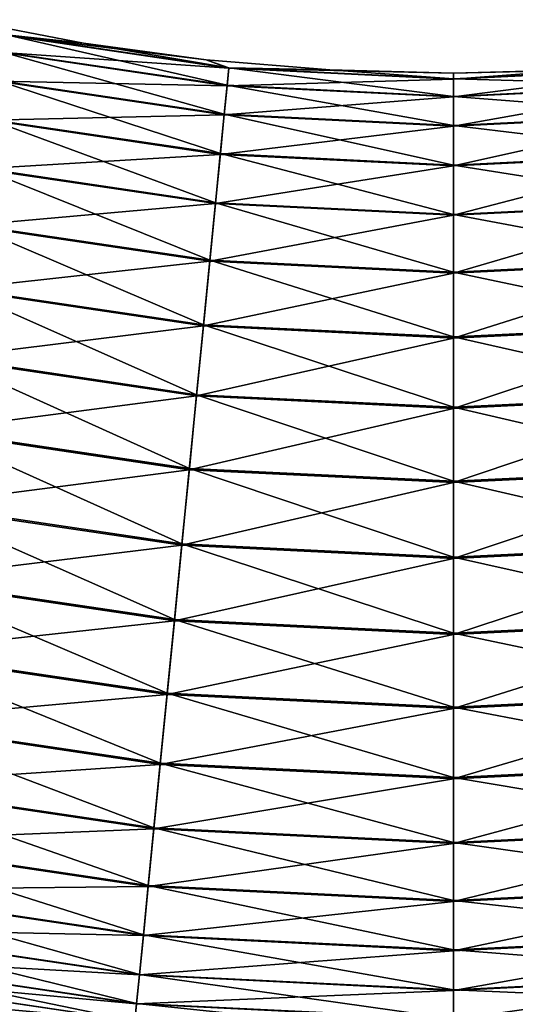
# Model space of a CAD drawing. Header units: metres. Extents: x -44 to 117, y -432 to 89.
# Tile 591 of 656: x -23.13 to -19.55, y -228.22 to -221.11. Entities that reach past the tile are written whole.
import ezdxf

# ---------------------------------------------------------------- set-up
doc = ezdxf.new("R2010")
doc.units = ezdxf.units.M
doc.layers.add('solid_125568', color=7, linetype='CONTINUOUS')

msp = doc.modelspace()

# ---------------------------------------------------------------- linework, layer by layer
at = {"layer": 'solid_125568'}
for points in [[(-23.547012, -221.114243, 450), (-22.669403, -221.282639, 450), (-23.227396, -221.22522, 449.452484)], [(-23.227098, -221.223709, 450.53775), (-22.669403, -221.282639, 450), (-23.547012, -221.114243, 450)], [(-23.252443, -221.351135, 448.917908), (-23.227396, -221.22522, 449.452484), (-21.621506, -221.463425, 449.452484)], [(-23.227098, -221.223709, 450.53775), (-23.251848, -221.348145, 451.072662), (-21.633791, -221.588165, 451.072662)], [(-21.783964, -221.403275, 450), (-21.621506, -221.463425, 449.452484), (-23.227396, -221.22522, 449.452484)], [(-22.669403, -221.282639, 450), (-21.783964, -221.403275, 450), (-23.227396, -221.22522, 449.452484)], [(-21.621357, -221.461899, 450.53775), (-22.669403, -221.282639, 450), (-23.227098, -221.223709, 450.53775)], [(-21.621357, -221.461899, 450.53775), (-23.227098, -221.223709, 450.53775), (-21.633791, -221.588165, 451.072662)], [(-21.621357, -221.461899, 450.53775), (-21.783964, -221.403275, 450), (-22.669403, -221.282639, 450)], [(-23.29351, -221.557587, 448.410065), (-23.252443, -221.351135, 448.917908), (-21.63409, -221.591202, 448.917908)], [(-23.251848, -221.348145, 451.072662), (-23.292635, -221.553192, 451.581116), (-21.654284, -221.796219, 451.581116)], [(-21.63409, -221.591202, 448.917908), (-23.252443, -221.351135, 448.917908), (-21.621506, -221.463425, 449.452484)], [(-21.633791, -221.588165, 451.072662), (-23.251848, -221.348145, 451.072662), (-21.654284, -221.796219, 451.581116)], [(-21.783964, -221.403275, 450), (-20.893291, -221.4758, 450), (-21.621506, -221.463425, 449.452484)], [(-21.621357, -221.461899, 450.53775), (-20.893291, -221.4758, 450), (-21.783964, -221.403275, 450)], [(-21.63409, -221.591202, 448.917908), (-21.621506, -221.463425, 449.452484), (-20, -221.543091, 449.452484)], [(-21.621357, -221.461899, 450.53775), (-21.633791, -221.588165, 451.072662), (-20, -221.668427, 451.072662)], [(-20, -221.5, 450), (-20, -221.543091, 449.452484), (-21.621506, -221.463425, 449.452484)], [(-20.893291, -221.4758, 450), (-20, -221.5, 450), (-21.621506, -221.463425, 449.452484)], [(-20, -221.54155, 450.53775), (-20.893291, -221.4758, 450), (-21.621357, -221.461899, 450.53775)], [(-20, -221.54155, 450.53775), (-21.621357, -221.461899, 450.53775), (-20, -221.668427, 451.072662)], [(-20, -221.54155, 450.53775), (-20, -221.5, 450), (-20.893291, -221.4758, 450)], [(-18.378643, -221.461899, 450.53775), (-19.106709, -221.4758, 450), (-20, -221.5, 450)], [(-18.378643, -221.461899, 450.53775), (-20, -221.5, 450), (-20, -221.54155, 450.53775)], [(-18.378643, -221.461899, 450.53775), (-20, -221.54155, 450.53775), (-18.366209, -221.588165, 451.072662)], [(-19.106709, -221.4758, 450), (-18.378494, -221.463425, 449.452484), (-20, -221.543091, 449.452484)], [(-20, -221.671478, 448.917908), (-20, -221.543091, 449.452484), (-18.378494, -221.463425, 449.452484)], [(-18.36591, -221.591202, 448.917908), (-20, -221.671478, 448.917908), (-18.378494, -221.463425, 449.452484)], [(-20, -221.5, 450), (-19.106709, -221.4758, 450), (-20, -221.543091, 449.452484)], [(-23.349586, -221.839508, 447.941406), (-23.29351, -221.557587, 448.410065), (-21.654722, -221.80069, 448.410065)], [(-23.292635, -221.553192, 451.581116), (-23.348452, -221.833801, 452.050568), (-21.682327, -222.080948, 452.050568)], [(-21.654722, -221.80069, 448.410065), (-23.29351, -221.557587, 448.410065), (-21.63409, -221.591202, 448.917908)], [(-21.654284, -221.796219, 451.581116), (-23.292635, -221.553192, 451.581116), (-21.682327, -222.080948, 452.050568)], [(-20, -221.671478, 448.917908), (-21.63409, -221.591202, 448.917908), (-20, -221.543091, 449.452484)], [(-20, -221.54155, 450.53775), (-20, -221.668427, 451.072662), (-18.366209, -221.588165, 451.072662)], [(-21.654722, -221.80069, 448.410065), (-21.63409, -221.591202, 448.917908), (-20, -221.671478, 448.917908)], [(-21.633791, -221.588165, 451.072662), (-21.654284, -221.796219, 451.581116), (-20, -221.877487, 451.581116)], [(-20, -221.668427, 451.072662), (-21.633791, -221.588165, 451.072662), (-20, -221.877487, 451.581116)], [(-18.366209, -221.588165, 451.072662), (-20, -221.668427, 451.072662), (-18.345716, -221.796219, 451.581116)], [(-20, -221.881973, 448.410065), (-20, -221.671478, 448.917908), (-18.36591, -221.591202, 448.917908)], [(-18.345278, -221.80069, 448.410065), (-20, -221.881973, 448.410065), (-18.36591, -221.591202, 448.917908)], [(-20, -221.881973, 448.410065), (-21.654722, -221.80069, 448.410065), (-20, -221.671478, 448.917908)], [(-20, -221.668427, 451.072662), (-20, -221.877487, 451.581116), (-18.345716, -221.796219, 451.581116)], [(-23.419287, -222.189911, 447.52356), (-23.349586, -221.839508, 447.941406), (-21.682896, -222.086731, 447.941406)], [(-23.348452, -221.833801, 452.050568), (-23.417921, -222.18306, 452.469421), (-21.71723, -222.435333, 452.469421)], [(-21.682896, -222.086731, 447.941406), (-23.349586, -221.839508, 447.941406), (-21.654722, -221.80069, 448.410065)], [(-21.682327, -222.080948, 452.050568), (-23.348452, -221.833801, 452.050568), (-21.71723, -222.435333, 452.469421)], [(-21.682896, -222.086731, 447.941406), (-21.654722, -221.80069, 448.410065), (-20, -221.881973, 448.410065)], [(-21.654284, -221.796219, 451.581116), (-21.682327, -222.080948, 452.050568), (-20, -222.163605, 452.050568)], [(-20, -221.877487, 451.581116), (-21.654284, -221.796219, 451.581116), (-20, -222.163605, 452.050568)], [(-18.345716, -221.796219, 451.581116), (-20, -221.877487, 451.581116), (-18.317673, -222.080948, 452.050568)], [(-20, -222.169403, 447.941406), (-20, -221.881973, 448.410065), (-18.345278, -221.80069, 448.410065)], [(-18.317104, -222.086731, 447.941406), (-20, -222.169403, 447.941406), (-18.345278, -221.80069, 448.410065)], [(-20, -222.169403, 447.941406), (-21.682896, -222.086731, 447.941406), (-20, -221.881973, 448.410065)], [(-20, -221.877487, 451.581116), (-20, -222.163605, 452.050568), (-18.317673, -222.080948, 452.050568)], [(-21.717915, -222.442291, 447.52356), (-23.419287, -222.189911, 447.52356), (-21.682896, -222.086731, 447.941406)], [(-21.717915, -222.442291, 447.52356), (-21.682896, -222.086731, 447.941406), (-20, -222.169403, 447.941406)], [(-21.682327, -222.080948, 452.050568), (-21.71723, -222.435333, 452.469421), (-20, -222.519684, 452.469421)], [(-20, -222.163605, 452.050568), (-21.682327, -222.080948, 452.050568), (-20, -222.519684, 452.469421)], [(-18.317673, -222.080948, 452.050568), (-20, -222.163605, 452.050568), (-18.28277, -222.435333, 452.469421)], [(-20, -222.526688, 447.52356), (-20, -222.169403, 447.941406), (-18.317104, -222.086731, 447.941406)], [(-18.282085, -222.442291, 447.52356), (-20, -222.526688, 447.52356), (-18.317104, -222.086731, 447.941406)], [(-23.500891, -222.600174, 447.16684), (-23.419287, -222.189911, 447.52356), (-21.717915, -222.442291, 447.52356)], [(-23.417921, -222.18306, 452.469421), (-23.499331, -222.592316, 452.827362), (-21.758131, -222.850601, 452.827362)], [(-21.71723, -222.435333, 452.469421), (-23.417921, -222.18306, 452.469421), (-21.758131, -222.850601, 452.827362)], [(-20, -222.526688, 447.52356), (-21.717915, -222.442291, 447.52356), (-20, -222.169403, 447.941406)], [(-20, -222.163605, 452.050568), (-20, -222.519684, 452.469421), (-18.28277, -222.435333, 452.469421)], [(-21.71723, -222.435333, 452.469421), (-21.758131, -222.850601, 452.827362), (-20, -222.936981, 452.827362)], [(-20, -222.519684, 452.469421), (-21.71723, -222.435333, 452.469421), (-20, -222.936981, 452.827362)], [(-18.28277, -222.435333, 452.469421), (-20, -222.519684, 452.469421), (-18.241869, -222.850601, 452.827362)], [(-21.758915, -222.858566, 447.16684), (-23.500891, -222.600174, 447.16684), (-21.717915, -222.442291, 447.52356)], [(-21.758915, -222.858566, 447.16684), (-21.717915, -222.442291, 447.52356), (-20, -222.526688, 447.52356)], [(-20, -222.944977, 447.16684), (-20, -222.526688, 447.52356), (-18.282085, -222.442291, 447.52356)], [(-18.241085, -222.858566, 447.16684), (-20, -222.944977, 447.16684), (-18.282085, -222.442291, 447.52356)], [(-20, -222.944977, 447.16684), (-21.758915, -222.858566, 447.16684), (-20, -222.526688, 447.52356)], [(-20, -222.519684, 452.469421), (-20, -222.936981, 452.827362), (-18.241869, -222.850601, 452.827362)], [(-23.592388, -223.06015, 446.879974), (-23.500891, -222.600174, 447.16684), (-21.758915, -222.858566, 447.16684)], [(-23.499331, -222.592316, 452.827362), (-23.590668, -223.051514, 453.115509), (-21.804022, -223.316528, 453.115509)], [(-21.758131, -222.850601, 452.827362), (-23.499331, -222.592316, 452.827362), (-21.804022, -223.316528, 453.115509)], [(-21.804886, -223.325302, 446.879974), (-23.592388, -223.06015, 446.879974), (-21.758915, -222.858566, 447.16684)], [(-21.804886, -223.325302, 446.879974), (-21.758915, -222.858566, 447.16684), (-20, -222.944977, 447.16684)], [(-21.758131, -222.850601, 452.827362), (-21.804022, -223.316528, 453.115509), (-20, -223.405151, 453.115509)], [(-20, -222.936981, 452.827362), (-21.758131, -222.850601, 452.827362), (-20, -223.405151, 453.115509)], [(-18.241869, -222.850601, 452.827362), (-20, -222.936981, 452.827362), (-18.195978, -223.316528, 453.115509)], [(-20, -223.413971, 446.879974), (-20, -222.944977, 447.16684), (-18.241085, -222.858566, 447.16684)], [(-18.195114, -223.325302, 446.879974), (-20, -223.413971, 446.879974), (-18.241085, -222.858566, 447.16684)], [(-20, -223.413971, 446.879974), (-21.804886, -223.325302, 446.879974), (-20, -222.944977, 447.16684)], [(-20, -222.936981, 452.827362), (-20, -223.405151, 453.115509), (-18.195978, -223.316528, 453.115509)], [(-23.691519, -223.558517, 446.670105), (-23.592388, -223.06015, 446.879974), (-21.804886, -223.325302, 446.879974)], [(-23.590668, -223.051514, 453.115509), (-23.689682, -223.549286, 453.326813), (-21.853767, -223.821625, 453.326813)], [(-21.804022, -223.316528, 453.115509), (-23.590668, -223.051514, 453.115509), (-21.853767, -223.821625, 453.326813)], [(-21.854691, -223.830994, 446.670105), (-23.691519, -223.558517, 446.670105), (-21.804886, -223.325302, 446.879974)], [(-21.854691, -223.830994, 446.670105), (-21.804886, -223.325302, 446.879974), (-20, -223.413971, 446.879974)], [(-21.804022, -223.316528, 453.115509), (-21.853767, -223.821625, 453.326813), (-20, -223.912689, 453.326813)], [(-20, -223.405151, 453.115509), (-21.804022, -223.316528, 453.115509), (-20, -223.912689, 453.326813)], [(-18.195978, -223.316528, 453.115509), (-20, -223.405151, 453.115509), (-18.146233, -223.821625, 453.326813)], [(-20, -223.922104, 446.670105), (-20, -223.413971, 446.879974), (-18.195114, -223.325302, 446.879974)], [(-18.145309, -223.830994, 446.670105), (-20, -223.922104, 446.670105), (-18.195114, -223.325302, 446.879974)], [(-20, -223.922104, 446.670105), (-21.854691, -223.830994, 446.670105), (-20, -223.413971, 446.879974)], [(-20, -223.405151, 453.115509), (-20, -223.912689, 453.326813), (-18.146233, -223.821625, 453.326813)], [(-23.795837, -224.082962, 446.542419), (-23.691519, -223.558517, 446.670105), (-21.854691, -223.830994, 446.670105)], [(-23.689682, -223.549286, 453.326813), (-23.793932, -224.07338, 453.456055), (-21.906145, -224.353409, 453.456055)], [(-21.853767, -223.821625, 453.326813), (-23.689682, -223.549286, 453.326813), (-21.906145, -224.353409, 453.456055)], [(-21.907103, -224.363129, 446.542419), (-23.795837, -224.082962, 446.542419), (-21.854691, -223.830994, 446.670105)], [(-21.907103, -224.363129, 446.542419), (-21.854691, -223.830994, 446.670105), (-20, -223.922104, 446.670105)], [(-21.853767, -223.821625, 453.326813), (-21.906145, -224.353409, 453.456055), (-20, -224.447052, 453.456055)], [(-20, -223.912689, 453.326813), (-21.853767, -223.821625, 453.326813), (-20, -224.447052, 453.456055)], [(-18.146233, -223.821625, 453.326813), (-20, -223.912689, 453.326813), (-18.093855, -224.353409, 453.456055)], [(-20, -224.456818, 446.542419), (-20, -223.922104, 446.670105), (-18.145309, -223.830994, 446.670105)], [(-18.092897, -224.363129, 446.542419), (-20, -224.456818, 446.542419), (-18.145309, -223.830994, 446.670105)], [(-20, -224.456818, 446.542419), (-21.907103, -224.363129, 446.542419), (-20, -223.922104, 446.670105)], [(-20, -223.912689, 453.326813), (-20, -224.447052, 453.456055), (-18.093855, -224.353409, 453.456055)], [(-23.902771, -224.62056, 446.5), (-23.795837, -224.082962, 446.542419), (-21.907103, -224.363129, 446.542419)], [(-23.793932, -224.07338, 453.456055), (-23.900841, -224.610855, 453.5), (-21.959858, -224.898773, 453.5)], [(-21.906145, -224.353409, 453.456055), (-23.793932, -224.07338, 453.456055), (-21.959858, -224.898773, 453.5)], [(-21.906145, -224.353409, 453.456055), (-21.959858, -224.898773, 453.5), (-20, -224.995056, 453.5)], [(-20, -224.447052, 453.456055), (-21.906145, -224.353409, 453.456055), (-20, -224.995056, 453.5)], [(-18.093855, -224.353409, 453.456055), (-20, -224.447052, 453.456055), (-18.040142, -224.898773, 453.5)], [(-21.960827, -224.908615, 446.5), (-23.902771, -224.62056, 446.5), (-21.907103, -224.363129, 446.542419)], [(-21.960827, -224.908615, 446.5), (-21.907103, -224.363129, 446.542419), (-20, -224.456818, 446.542419)], [(-20, -225.004944, 446.5), (-20, -224.456818, 446.542419), (-18.092897, -224.363129, 446.542419)], [(-18.039173, -224.908615, 446.5), (-20, -225.004944, 446.5), (-18.092897, -224.363129, 446.542419)], [(-20, -225.004944, 446.5), (-21.960827, -224.908615, 446.5), (-20, -224.456818, 446.542419)], [(-20, -224.447052, 453.456055), (-20, -224.995056, 453.5), (-18.040142, -224.898773, 453.5)], [(-24.009682, -225.158035, 446.543945), (-23.902771, -224.62056, 446.5), (-21.960827, -224.908615, 446.5)], [(-23.900841, -224.610855, 453.5), (-24.007774, -225.148438, 453.457581), (-22.013584, -225.44426, 453.457581)], [(-21.959858, -224.898773, 453.5), (-23.900841, -224.610855, 453.5), (-22.013584, -225.44426, 453.457581)], [(-22.014542, -225.453979, 446.543945), (-24.009682, -225.158035, 446.543945), (-21.960827, -224.908615, 446.5)], [(-22.014542, -225.453979, 446.543945), (-21.960827, -224.908615, 446.5), (-20, -225.004944, 446.5)], [(-21.959858, -224.898773, 453.5), (-22.013584, -225.44426, 453.457581), (-20, -225.543182, 453.457581)], [(-20, -224.995056, 453.5), (-21.959858, -224.898773, 453.5), (-20, -225.543182, 453.457581)], [(-18.040142, -224.898773, 453.5), (-20, -224.995056, 453.5), (-17.986416, -225.44426, 453.457581)], [(-20, -225.552948, 446.543945), (-20, -225.004944, 446.5), (-18.039173, -224.908615, 446.5)], [(-17.985458, -225.453979, 446.543945), (-20, -225.552948, 446.543945), (-18.039173, -224.908615, 446.5)], [(-20, -225.552948, 446.543945), (-22.014542, -225.453979, 446.543945), (-20, -225.004944, 446.5)], [(-20, -224.995056, 453.5), (-20, -225.543182, 453.457581), (-17.986416, -225.44426, 453.457581)], [(-24.11393, -225.682129, 446.673187), (-24.009682, -225.158035, 446.543945), (-22.014542, -225.453979, 446.543945)], [(-24.007774, -225.148438, 453.457581), (-24.112095, -225.672897, 453.329895), (-22.065996, -225.97641, 453.329895)], [(-22.013584, -225.44426, 453.457581), (-24.007774, -225.148438, 453.457581), (-22.065996, -225.97641, 453.329895)], [(-22.066917, -225.985764, 446.673187), (-24.11393, -225.682129, 446.673187), (-22.014542, -225.453979, 446.543945)], [(-22.066917, -225.985764, 446.673187), (-22.014542, -225.453979, 446.543945), (-20, -225.552948, 446.543945)], [(-22.013584, -225.44426, 453.457581), (-22.065996, -225.97641, 453.329895), (-20, -226.077896, 453.329895)], [(-20, -225.543182, 453.457581), (-22.013584, -225.44426, 453.457581), (-20, -226.077896, 453.329895)], [(-17.986416, -225.44426, 453.457581), (-20, -225.543182, 453.457581), (-17.934004, -225.97641, 453.329895)], [(-20, -226.087311, 446.673187), (-20, -225.552948, 446.543945), (-17.985458, -225.453979, 446.543945)], [(-17.933083, -225.985764, 446.673187), (-20, -226.087311, 446.673187), (-17.985458, -225.453979, 446.543945)], [(-20, -226.087311, 446.673187), (-22.066917, -225.985764, 446.673187), (-20, -225.552948, 446.543945)], [(-20, -225.543182, 453.457581), (-20, -226.077896, 453.329895), (-17.934004, -225.97641, 453.329895)], [(-24.212944, -226.179901, 446.884491), (-24.11393, -225.682129, 446.673187), (-22.066917, -225.985764, 446.673187)], [(-24.112095, -225.672897, 453.329895), (-24.211226, -226.171265, 453.120026), (-22.115801, -226.482086, 453.120026)], [(-22.065996, -225.97641, 453.329895), (-24.112095, -225.672897, 453.329895), (-22.115801, -226.482086, 453.120026)], [(-22.116665, -226.49086, 446.884491), (-24.212944, -226.179901, 446.884491), (-22.066917, -225.985764, 446.673187)], [(-22.116665, -226.49086, 446.884491), (-22.066917, -225.985764, 446.673187), (-20, -226.087311, 446.673187)], [(-22.065996, -225.97641, 453.329895), (-22.115801, -226.482086, 453.120026), (-20, -226.586029, 453.120026)], [(-20, -226.077896, 453.329895), (-22.065996, -225.97641, 453.329895), (-20, -226.586029, 453.120026)], [(-17.934004, -225.97641, 453.329895), (-20, -226.077896, 453.329895), (-17.884199, -226.482086, 453.120026)], [(-20, -226.594849, 446.884491), (-20, -226.087311, 446.673187), (-17.933083, -225.985764, 446.673187)], [(-17.883335, -226.49086, 446.884491), (-20, -226.594849, 446.884491), (-17.933083, -225.985764, 446.673187)], [(-20, -226.594849, 446.884491), (-22.116665, -226.49086, 446.884491), (-20, -226.087311, 446.673187)], [(-20, -226.077896, 453.329895), (-20, -226.586029, 453.120026), (-17.884199, -226.482086, 453.120026)], [(-24.304283, -226.639084, 447.172638), (-24.212944, -226.179901, 446.884491), (-22.116665, -226.49086, 446.884491)], [(-24.211226, -226.171265, 453.120026), (-24.302721, -226.631241, 452.83316), (-22.16177, -226.948822, 452.83316)], [(-22.115801, -226.482086, 453.120026), (-24.211226, -226.171265, 453.120026), (-22.16177, -226.948822, 452.83316)], [(-22.115801, -226.482086, 453.120026), (-22.16177, -226.948822, 452.83316), (-20, -227.055023, 452.83316)], [(-20, -226.586029, 453.120026), (-22.115801, -226.482086, 453.120026), (-20, -227.055023, 452.83316)], [(-17.884199, -226.482086, 453.120026), (-20, -226.586029, 453.120026), (-17.83823, -226.948822, 452.83316)], [(-22.162554, -226.956787, 447.172638), (-24.304283, -226.639084, 447.172638), (-22.116665, -226.49086, 446.884491)], [(-22.162554, -226.956787, 447.172638), (-22.116665, -226.49086, 446.884491), (-20, -226.594849, 446.884491)], [(-20, -227.063019, 447.172638), (-20, -226.594849, 446.884491), (-17.883335, -226.49086, 446.884491)], [(-17.837446, -226.956787, 447.172638), (-20, -227.063019, 447.172638), (-17.883335, -226.49086, 446.884491)], [(-20, -227.063019, 447.172638), (-22.162554, -226.956787, 447.172638), (-20, -226.594849, 446.884491)], [(-20, -226.586029, 453.120026), (-20, -227.055023, 452.83316), (-17.83823, -226.948822, 452.83316)], [(-24.385691, -227.048355, 447.530579), (-24.304283, -226.639084, 447.172638), (-22.162554, -226.956787, 447.172638)], [(-24.302721, -226.631241, 452.83316), (-24.384327, -227.041504, 452.47644), (-22.20277, -227.365097, 452.47644)], [(-22.16177, -226.948822, 452.83316), (-24.302721, -226.631241, 452.83316), (-22.20277, -227.365097, 452.47644)], [(-22.203455, -227.372055, 447.530579), (-24.385691, -227.048355, 447.530579), (-22.162554, -226.956787, 447.172638)], [(-22.203455, -227.372055, 447.530579), (-22.162554, -226.956787, 447.172638), (-20, -227.063019, 447.172638)], [(-22.16177, -226.948822, 452.83316), (-22.20277, -227.365097, 452.47644), (-20, -227.473312, 452.47644)], [(-20, -227.055023, 452.83316), (-22.16177, -226.948822, 452.83316), (-20, -227.473312, 452.47644)], [(-17.83823, -226.948822, 452.83316), (-20, -227.055023, 452.83316), (-17.79723, -227.365097, 452.47644)], [(-20, -227.480316, 447.530579), (-20, -227.063019, 447.172638), (-17.837446, -226.956787, 447.172638)], [(-17.796545, -227.372055, 447.530579), (-20, -227.480316, 447.530579), (-17.837446, -226.956787, 447.172638)], [(-24.45516, -227.397598, 447.949432), (-24.385691, -227.048355, 447.530579), (-22.203455, -227.372055, 447.530579)], [(-24.384327, -227.041504, 452.47644), (-24.454027, -227.391907, 452.058594), (-22.237789, -227.720657, 452.058594)], [(-22.20277, -227.365097, 452.47644), (-24.384327, -227.041504, 452.47644), (-22.237789, -227.720657, 452.058594)], [(-20, -227.055023, 452.83316), (-20, -227.473312, 452.47644), (-17.79723, -227.365097, 452.47644)], [(-20, -227.480316, 447.530579), (-22.203455, -227.372055, 447.530579), (-20, -227.063019, 447.172638)], [(-24.510977, -227.678207, 448.418884), (-24.45516, -227.397598, 447.949432), (-22.238359, -227.72644, 447.949432)], [(-24.454027, -227.391907, 452.058594), (-24.510103, -227.673813, 451.589935), (-22.265963, -228.006699, 451.589935)], [(-22.238359, -227.72644, 447.949432), (-24.45516, -227.397598, 447.949432), (-22.203455, -227.372055, 447.530579)], [(-22.237789, -227.720657, 452.058594), (-24.454027, -227.391907, 452.058594), (-22.265963, -228.006699, 451.589935)], [(-22.238359, -227.72644, 447.949432), (-22.203455, -227.372055, 447.530579), (-20, -227.480316, 447.530579)], [(-22.20277, -227.365097, 452.47644), (-22.237789, -227.720657, 452.058594), (-20, -227.830597, 452.058594)], [(-20, -227.473312, 452.47644), (-22.20277, -227.365097, 452.47644), (-20, -227.830597, 452.058594)], [(-17.79723, -227.365097, 452.47644), (-20, -227.473312, 452.47644), (-17.762211, -227.720657, 452.058594)], [(-20, -227.836395, 447.949432), (-20, -227.480316, 447.530579), (-17.796545, -227.372055, 447.530579)], [(-17.761641, -227.72644, 447.949432), (-20, -227.836395, 447.949432), (-17.796545, -227.372055, 447.530579)], [(-20, -227.836395, 447.949432), (-22.238359, -227.72644, 447.949432), (-20, -227.480316, 447.530579)], [(-20, -227.473312, 452.47644), (-20, -227.830597, 452.058594), (-17.762211, -227.720657, 452.058594)], [(-24.551764, -227.88327, 448.927338), (-24.510977, -227.678207, 448.418884), (-22.266401, -228.011169, 448.418884)], [(-24.510103, -227.673813, 451.589935), (-24.55117, -227.88028, 451.082092), (-22.286596, -228.216202, 451.082092)], [(-22.266401, -228.011169, 448.418884), (-24.510977, -227.678207, 448.418884), (-22.238359, -227.72644, 447.949432)], [(-22.265963, -228.006699, 451.589935), (-24.510103, -227.673813, 451.589935), (-22.286596, -228.216202, 451.082092)], [(-22.266401, -228.011169, 448.418884), (-22.238359, -227.72644, 447.949432), (-20, -227.836395, 447.949432)], [(-22.237789, -227.720657, 452.058594), (-22.265963, -228.006699, 451.589935), (-20, -228.118027, 451.589935)], [(-20, -227.830597, 452.058594), (-22.237789, -227.720657, 452.058594), (-20, -228.118027, 451.589935)], [(-17.762211, -227.720657, 452.058594), (-20, -227.830597, 452.058594), (-17.734037, -228.006699, 451.589935)], [(-20, -228.122513, 448.418884), (-20, -227.836395, 447.949432), (-17.761641, -227.72644, 447.949432)], [(-17.733599, -228.011169, 448.418884), (-20, -228.122513, 448.418884), (-17.761641, -227.72644, 447.949432)], [(-20, -228.122513, 448.418884), (-22.266401, -228.011169, 448.418884), (-20, -227.836395, 447.949432)], [(-20, -227.830597, 452.058594), (-20, -228.118027, 451.589935), (-17.734037, -228.006699, 451.589935)], [(-24.576515, -228.00769, 449.46225), (-24.551764, -227.88327, 448.927338), (-22.286894, -228.219223, 448.927338)], [(-24.55117, -227.88028, 451.082092), (-24.576216, -228.006195, 450.547516), (-22.299179, -228.343964, 450.547516)], [(-22.286894, -228.219223, 448.927338), (-24.551764, -227.88327, 448.927338), (-22.266401, -228.011169, 448.418884)], [(-22.286596, -228.216202, 451.082092), (-24.55117, -227.88028, 451.082092), (-22.299179, -228.343964, 450.547516)], [(-22.29933, -228.34549, 449.46225), (-24.576515, -228.00769, 449.46225), (-22.286894, -228.219223, 448.927338)], [(-23.558554, -228.229004, 450), (-24.576515, -228.00769, 449.46225), (-22.29933, -228.34549, 449.46225)], [(-22.299179, -228.343964, 450.547516), (-24.576216, -228.006195, 450.547516), (-23.558554, -228.229004, 450)], [(-22.286894, -228.219223, 448.927338), (-22.266401, -228.011169, 448.418884), (-20, -228.122513, 448.418884)], [(-22.265963, -228.006699, 451.589935), (-22.286596, -228.216202, 451.082092), (-20, -228.328522, 451.082092)], [(-20, -228.118027, 451.589935), (-22.265963, -228.006699, 451.589935), (-20, -228.328522, 451.082092)], [(-17.734037, -228.006699, 451.589935), (-20, -228.118027, 451.589935), (-17.713404, -228.216202, 451.082092)], [(-20, -228.331573, 448.927338), (-20, -228.122513, 448.418884), (-17.733599, -228.011169, 448.418884)], [(-17.713106, -228.219223, 448.927338), (-20, -228.331573, 448.927338), (-17.733599, -228.011169, 448.418884)], [(-20, -228.331573, 448.927338), (-22.286894, -228.219223, 448.927338), (-20, -228.122513, 448.418884)], [(-20, -228.118027, 451.589935), (-20, -228.328522, 451.082092), (-17.713404, -228.216202, 451.082092)], [(-22.29933, -228.34549, 449.46225), (-22.286894, -228.219223, 448.927338), (-20, -228.331573, 448.927338)], [(-22.286596, -228.216202, 451.082092), (-22.299179, -228.343964, 450.547516), (-20, -228.456909, 450.547516)], [(-20, -228.328522, 451.082092), (-22.286596, -228.216202, 451.082092), (-20, -228.456909, 450.547516)], [(-17.713404, -228.216202, 451.082092), (-20, -228.328522, 451.082092), (-17.700821, -228.343964, 450.547516)], [(-20, -228.45845, 449.46225), (-20, -228.331573, 448.927338), (-17.713106, -228.219223, 448.927338)], [(-17.70067, -228.34549, 449.46225), (-20, -228.45845, 449.46225), (-17.713106, -228.219223, 448.927338)]]:
    msp.add_3dface(points, dxfattribs=at)

doc.saveas('drawing.dxf')
